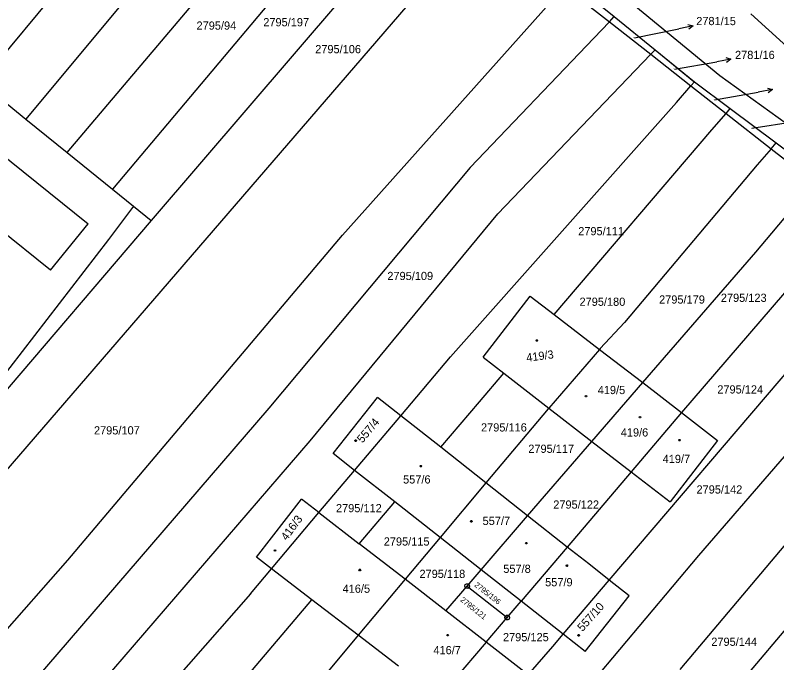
# Model space of a CAD drawing. Extents: x -580630 to -576196, y -1189024 to -1183567.
# Drawn here: x -578977.9 to -578820.1, y -1186068.5 to -1185934.4 of the extents above; entities that cross this region are included whole.
import ezdxf

# ---------------------------------------------------------------- set-up
doc = ezdxf.new("R2010")
doc.units = 0
for name, color, linetype in [('Vrstva 1', 7, 'Continuous'), ('Vrstva 16', 7, 'Continuous'), ('Vrstva 18', 7, 'Continuous'), ('Vrstva 19', 7, 'Continuous'), ('Vrstva 24', 7, 'Continuous'), ('Vrstva 25', 7, 'Continuous'), ('Vrstva 6', 7, 'Continuous'), ('Vrstva 63', 7, 'Continuous')]:
    doc.layers.add(name, color=color, linetype=linetype)

msp = doc.modelspace()

# ---------------------------------------------------------------- linework, layer by layer
at = {"layer": 'Vrstva 1'}
for p, q in [((-578831.91, -1185946.92), (-578894.37, -1185895.45)), ((-578893.73, -1185911.55), (-578949.68, -1185976.92)), ((-578864.27, -1185928.27), (-578854.8, -1185935.71)), ((-578818.03, -1185940.84), (-578825.52, -1185934.1)), ((-578854.8, -1185935.71), (-578846.22, -1185942.44)), ((-578846.22, -1185942.44), (-578837.9, -1185948.98)), ((-579002.21, -1185945.89), (-578962.78, -1185977.56)), ((-578796.44, -1185972.63), (-578831.91, -1185946.92)), ((-578985.03, -1185948.3), (-578975.67, -1185955.88)), ((-578837.9, -1185948.98), (-578830.62, -1185954.7)), ((-578830.62, -1185954.7), (-578821.31, -1185962.02)), ((-578970.53, -1185987.21), (-579009.99, -1185955.55)), ((-578975.67, -1185955.88), (-578967.09, -1185962.83)), ((-578967.09, -1185962.83), (-578957.72, -1185970.42)), ((-578821.31, -1185962.02), (-578812.38, -1185969.02)), ((-578957.72, -1185970.42), (-578953.38, -1185973.93)), ((-578953.38, -1185973.93), (-578958.51, -1185980.85)), ((-578953.38, -1185973.93), (-578949.68, -1185976.92)), ((-578949.68, -1185976.92), (-578991.64, -1186025.94)), ((-578970.53, -1185987.21), (-578962.78, -1185977.56)), ((-578958.51, -1185980.85), (-578992.81, -1186025.26)), ((-578880.97, -1186005.21), (-578871.19, -1185992.59)), ((-578871.19, -1185992.59), (-578866.26, -1185996.38)), ((-578866.26, -1185996.38), (-578856.87, -1186003.6)), ((-578856.87, -1186003.6), (-578847.89, -1186010.5)), ((-578880.97, -1186005.21), (-578876.66, -1186008.55)), ((-578876.66, -1186008.55), (-578867.35, -1186015.77)), ((-578847.89, -1186010.5), (-578839.83, -1186016.69)), ((-578912.02, -1186025.17), (-578902.81, -1186013.56)), ((-578898, -1186017.35), (-578902.81, -1186013.56)), ((-578867.35, -1186015.77), (-578858.44, -1186022.67)), ((-578839.83, -1186016.69), (-578832.39, -1186022.5)), ((-578889.7, -1186023.9), (-578898, -1186017.35)), ((-578858.44, -1186022.67), (-578850.29, -1186028.99)), ((-578832.39, -1186022.5), (-578842.24, -1186035.22)), ((-578880.36, -1186031.27), (-578889.7, -1186023.9)), ((-578907.56, -1186028.68), (-578912.02, -1186025.17)), ((-578899.27, -1186035.2), (-578907.56, -1186028.68)), ((-578850.29, -1186028.99), (-578842.24, -1186035.22)), ((-578871.75, -1186038.07), (-578880.36, -1186031.27)), ((-578927.91, -1186046.68), (-578918.59, -1186034.62)), ((-578914.95, -1186037.44), (-578918.59, -1186034.62)), ((-578889.86, -1186042.6), (-578899.27, -1186035.2)), ((-578914.95, -1186037.44), (-578906.62, -1186043.89)), ((-578863.53, -1186044.56), (-578871.75, -1186038.07)), ((-578881.37, -1186049.28), (-578889.86, -1186042.6)), ((-578897.11, -1186051.25), (-578906.62, -1186043.89)), ((-578859.08, -1186048.07), (-578863.53, -1186044.56)), ((-578924.77, -1186049.09), (-578927.91, -1186046.68)), ((-578854.83, -1186051.43), (-578859.08, -1186048.07)), ((-578916.43, -1186055.48), (-578924.77, -1186049.09)), ((-578884.27, -1186052.66), (-578881.37, -1186049.28)), ((-578873.08, -1186055.8), (-578881.37, -1186049.28)), ((-578888.67, -1186057.79), (-578897.11, -1186051.25)), ((-578850.71, -1186054.68), (-578854.83, -1186051.43)), ((-578888.67, -1186057.79), (-578884.27, -1186052.66)), ((-578884.27, -1186052.66), (-578875.96, -1186059.18)), ((-578906.83, -1186062.84), (-578916.43, -1186055.48)), ((-578875.96, -1186059.18), (-578873.08, -1186055.8)), ((-578864.39, -1186062.63), (-578873.08, -1186055.8)), ((-578859.82, -1186066.22), (-578850.71, -1186054.68)), ((-578880.29, -1186064.28), (-578888.67, -1186057.79)), ((-578880.29, -1186064.28), (-578875.96, -1186059.18)), ((-578898.5, -1186069.23), (-578906.83, -1186062.84)), ((-578859.82, -1186066.22), (-578864.39, -1186062.63)), ((-578871.59, -1186071.02), (-578880.29, -1186064.28))]:
    msp.add_line(p, q, dxfattribs=at)
at = {"layer": 'Vrstva 16'}
for p, q in [((-578849.6, -1185939.08), (-578840.39, -1185937.18)), ((-578837.451, -1185936.576), (-578840.39, -1185937.18)), ((-578841.33, -1185945.54), (-578832.57, -1185943.99)), ((-578829.616, -1185943.469), (-578832.57, -1185943.99)), ((-578833.06, -1185951.92), (-578823.95, -1185950.29)), ((-578820.997, -1185949.763), (-578823.95, -1185950.29)), ((-578825.3, -1185957.78), (-578815.86, -1185956.27))]:
    msp.add_line(p, q, dxfattribs=at)
for points in [[(-578838.532, -1185936.288), (-578837.451, -1185936.576), (-578838.33, -1185937.267)], [(-578830.687, -1185943.15), (-578829.616, -1185943.469), (-578830.514, -1185944.135)], [(-578822.069, -1185949.446), (-578820.997, -1185949.763), (-578821.893, -1185950.431)]]:
    msp.add_lwpolyline(points, dxfattribs=at)
at = {"layer": 'Vrstva 24'}
for p, q in [((-578884.365, -1186052.587), (-578884.175, -1186052.733)), ((-578876.055, -1186059.107), (-578875.865, -1186059.253))]:
    msp.add_line(p, q, dxfattribs=at)
for points in [[(-578883.857, -1186052.372), (-578883.77, -1186052.668), (-578883.869, -1186052.958), (-578884.125, -1186053.126), (-578884.433, -1186053.115), (-578884.678, -1186052.926), (-578884.766, -1186052.63), (-578884.667, -1186052.34), (-578884.41, -1186052.172), (-578884.102, -1186052.183)], [(-578875.547, -1186058.892), (-578875.46, -1186059.188), (-578875.559, -1186059.478), (-578875.815, -1186059.646), (-578876.123, -1186059.635), (-578876.368, -1186059.446), (-578876.456, -1186059.15), (-578876.357, -1186058.86), (-578876.1, -1186058.692), (-578875.792, -1186058.703)]]:
    msp.add_lwpolyline(points, close=True, dxfattribs=at)
at = {"layer": 'Vrstva 25'}
for points in [[(-578869.74, -1186001.63), (-578869.65, -1186001.78), (-578869.74, -1186001.93), (-578869.92, -1186001.93), (-578870.01, -1186001.78), (-578869.92, -1186001.63)], [(-578859.54, -1186013.17), (-578859.45, -1186013.32), (-578859.54, -1186013.47), (-578859.72, -1186013.47), (-578859.81, -1186013.32), (-578859.72, -1186013.17)], [(-578848.37, -1186017.49), (-578848.28, -1186017.64), (-578848.37, -1186017.79), (-578848.55, -1186017.79), (-578848.64, -1186017.64), (-578848.55, -1186017.49)], [(-578907.24, -1186022.37), (-578907.15, -1186022.52), (-578907.24, -1186022.67), (-578907.42, -1186022.67), (-578907.51, -1186022.52), (-578907.42, -1186022.37)], [(-578840.19, -1186022.27), (-578840.1, -1186022.42), (-578840.19, -1186022.57), (-578840.37, -1186022.57), (-578840.46, -1186022.42), (-578840.37, -1186022.27)], [(-578893.76, -1186027.64), (-578893.67, -1186027.79), (-578893.76, -1186027.94), (-578893.94, -1186027.94), (-578894.03, -1186027.79), (-578893.94, -1186027.64)], [(-578883.3, -1186039.08), (-578883.21, -1186039.23), (-578883.3, -1186039.38), (-578883.48, -1186039.38), (-578883.57, -1186039.23), (-578883.48, -1186039.08)], [(-578923.95, -1186045.13), (-578923.86, -1186045.28), (-578923.95, -1186045.43), (-578924.13, -1186045.43), (-578924.22, -1186045.28), (-578924.13, -1186045.13)], [(-578871.9, -1186043.62), (-578871.81, -1186043.77), (-578871.9, -1186043.92), (-578872.08, -1186043.92), (-578872.17, -1186043.77), (-578872.08, -1186043.62)], [(-578863.51, -1186048.28), (-578863.42, -1186048.43), (-578863.51, -1186048.58), (-578863.69, -1186048.58), (-578863.78, -1186048.43), (-578863.69, -1186048.28)], [(-578906.39, -1186049.16), (-578906.3, -1186049.31), (-578906.39, -1186049.46), (-578906.57, -1186049.46), (-578906.66, -1186049.31), (-578906.57, -1186049.16)], [(-578888.19, -1186062.67), (-578888.1, -1186062.82), (-578888.19, -1186062.97), (-578888.37, -1186062.97), (-578888.46, -1186062.82), (-578888.37, -1186062.67)], [(-578861.06, -1186062.72), (-578860.97, -1186062.87), (-578861.06, -1186063.02), (-578861.24, -1186063.02), (-578861.33, -1186062.87), (-578861.24, -1186062.72)]]:
    msp.add_lwpolyline(points, close=True, dxfattribs=at)
at = {"layer": 'Vrstva 6'}
for p, q in [((-578985.03, -1185948.3), (-578930.81, -1185882.98)), ((-578921.17, -1185890.41), (-578975.67, -1185955.88)), ((-578967.09, -1185962.83), (-578911.91, -1185897.54)), ((-578902.51, -1185904.78), (-578957.72, -1185970.42)), ((-578983.24, -1186032.73), (-578884.68, -1185918.52)), ((-578863.21, -1185926.97), (-578853.78, -1185934.64)), ((-578910.11, -1185979.92), (-578867.29, -1185931.97)), ((-578854.8, -1185935.71), (-578853.78, -1185934.64)), ((-578853.78, -1185934.64), (-578845.34, -1185941.52)), ((-578858.05, -1185939.11), (-578854.8, -1185935.71)), ((-578883.66, -1185965.94), (-578858.05, -1185939.11)), ((-578849.44, -1185945.81), (-578846.22, -1185942.44)), ((-578846.22, -1185942.44), (-578845.34, -1185941.52)), ((-578845.34, -1185941.52), (-578837.28, -1185948.07)), ((-578877.88, -1185975.54), (-578849.44, -1185945.81)), ((-578837.9, -1185948.98), (-578837.18, -1185948.15)), ((-578837.28, -1185948.07), (-578837.18, -1185948.15)), ((-578837.18, -1185948.15), (-578829.77, -1185953.7)), ((-578840.88, -1185952.46), (-578837.9, -1185948.98)), ((-578840.88, -1185952.46), (-578887.7, -1186005.14)), ((-578833.55, -1185958.13), (-578830.62, -1185954.7)), ((-578830.62, -1185954.7), (-578829.77, -1185953.7)), ((-578829.77, -1185953.7), (-578820.29, -1185960.81)), ((-578866.26, -1185996.38), (-578833.55, -1185958.13)), ((-578821.31, -1185962.02), (-578820.29, -1185960.81)), ((-578820.29, -1185960.81), (-578811.21, -1185967.62)), ((-578821.31, -1185962.02), (-578824.16, -1185965.4)), ((-578883.66, -1185965.94), (-578925.3, -1186015.81)), ((-578824.16, -1185965.4), (-578851.67, -1185998.03)), ((-578824.47, -1185983.47), (-578815.2, -1185972.39)), ((-578916.79, -1186022.54), (-578877.88, -1185975.54)), ((-578807.17, -1185978.64), (-578839.83, -1186016.69)), ((-578966.94, -1186047.25), (-578910.11, -1185979.92)), ((-578847.89, -1186010.5), (-578824.47, -1185983.47)), ((-578854.83, -1186051.43), (-578798.49, -1185985.39)), ((-578789.66, -1185992.25), (-578836.31, -1186046.32)), ((-578851.67, -1185998.03), (-578856.72, -1186003.42)), ((-578840.14, -1186069.93), (-578782.94, -1186002.05)), ((-578856.87, -1186003.6), (-578867.35, -1186015.77)), ((-578856.72, -1186003.42), (-578856.87, -1186003.6)), ((-578898, -1186017.35), (-578887.7, -1186005.14)), ((-578881.73, -1186014.49), (-578876.66, -1186008.55)), ((-578858.44, -1186022.67), (-578847.89, -1186010.5)), ((-578889.7, -1186023.9), (-578881.73, -1186014.49)), ((-578925.3, -1186015.81), (-578979.63, -1186078.87)), ((-578867.46, -1186015.9), (-578880.36, -1186031.27)), ((-578867.35, -1186015.77), (-578867.46, -1186015.9)), ((-578839.83, -1186016.69), (-578850.29, -1186028.99)), ((-578907.56, -1186028.68), (-578898, -1186017.35)), ((-578982.25, -1186098.57), (-578916.79, -1186022.54)), ((-578868.27, -1186034.02), (-578858.44, -1186022.67)), ((-578914.95, -1186037.44), (-578907.56, -1186028.68)), ((-578850.29, -1186028.99), (-578863.53, -1186044.56)), ((-578880.36, -1186031.27), (-578889.86, -1186042.6)), ((-578871.75, -1186038.07), (-578868.27, -1186034.02)), ((-578906.62, -1186043.89), (-578899.27, -1186035.2)), ((-578924.77, -1186049.09), (-578914.95, -1186037.44)), ((-578881.37, -1186049.28), (-578871.75, -1186038.07)), ((-578799.28, -1186039.11), (-578857.1, -1186107.27)), ((-578889.86, -1186042.6), (-578897.11, -1186051.25)), ((-578863.53, -1186044.56), (-578873.08, -1186055.8)), ((-578836.31, -1186046.32), (-578883.67, -1186102.55)), ((-579005.3, -1186090.77), (-578966.94, -1186047.25)), ((-578929.14, -1186054.27), (-578924.77, -1186049.09)), ((-578897.11, -1186051.25), (-578906.83, -1186062.84)), ((-578864.39, -1186062.63), (-578854.83, -1186051.43)), ((-578929.14, -1186054.27), (-578979.87, -1186112.08)), ((-578951.1, -1186096.42), (-578916.43, -1186055.48)), ((-578906.83, -1186062.84), (-578917.53, -1186075.59)), ((-578866.53, -1186065.14), (-578864.39, -1186062.63)), ((-578880.29, -1186064.28), (-578890.08, -1186075.69)), ((-578871.59, -1186071.02), (-578866.53, -1186065.14))]:
    msp.add_line(p, q, dxfattribs=at)
at = {"layer": 'Vrstva 63'}
for p, q in [((-578863.21, -1185926.97), (-578853.78, -1185934.64)), ((-578853.78, -1185934.64), (-578845.34, -1185941.52)), ((-578845.34, -1185941.52), (-578837.18, -1185948.15)), ((-578837.18, -1185948.15), (-578829.77, -1185953.7)), ((-578829.77, -1185953.7), (-578820.29, -1185960.81)), ((-578820.29, -1185960.81), (-578811.21, -1185967.62))]:
    msp.add_line(p, q, dxfattribs=at)

# ---------------------------------------------------------------- texts
at = {"layer": 'Vrstva 16'}
for s, p in [('2781/15', (-578836.813, -1185936.42)), ('2781/16', (-578828.776, -1185943.44))]:
    msp.add_text(s, height=1.7, dxfattribs=at).set_placement(p)
at = {"layer": 'Vrstva 18'}
for s, height, p in [('2795/94', 1.7, (-578940.312, -1185937.36)), ('2795/197', 1.7, (-578926.483, -1185936.66)), ('2781/15', 0.1, (-578849.848, -1185939.08)), ('2795/106', 1.7, (-578915.73, -1185942.24)), ('2781/16', 0.1, (-578841.576, -1185945.54)), ('2781/17', 0.1, (-578833.303, -1185951.92)), ('2781/18', 0.1, (-578825.547, -1185957.78)), ('2795/111', 1.7, (-578861.257, -1185979.96)), ('2795/109', 1.7, (-578900.79, -1185989.24)), ('2795/180', 1.7, (-578860.987, -1185994.58)), ('2795/179', 1.7, (-578844.503, -1185994.12)), ('2795/123', 1.7, (-578831.714, -1185993.76)), ('2795/124', 1.7, (-578832.447, -1186012.75)), ('2795/107', 1.7, (-578961.55, -1186021.23)), ('2795/116', 1.7, (-578881.385, -1186020.62)), ('2795/117', 1.7, (-578871.595, -1186025.05)), ('2795/142', 1.7, (-578836.757, -1186033.48)), ('2795/112', 1.7, (-578911.429, -1186037.35)), ('2795/122', 1.7, (-578866.421, -1186036.61)), ('2795/115', 1.7, (-578901.532, -1186044.26)), ('2795/118', 1.7, (-578894.135, -1186050.97)), ('2795/125', 1.7, (-578876.844, -1186064.08)), ('2795/144', 1.7, (-578833.693, -1186065.04))]:
    msp.add_text(s, height=height, dxfattribs=at).set_placement(p)
for s, rotation, p in [('2795/196', 321.88769, (-578882.863, -1186052.622)), ('2795/121', 321.48662, (-578885.772, -1186055.709))]:
    msp.add_text(s, height=1.14, rotation=rotation, dxfattribs=at).set_placement(p)
at = {"layer": 'Vrstva 19'}
for s, rotation, p in [('419/3', 7.50575, (-578871.895, -1186006.184)), ('557/4', 49.96192, (-578905.953, -1186023.12)), ('416/3', 53.57155, (-578921.624, -1186043.352)), ('557/10', 48.41493, (-578860.359, -1186062.183))]:
    msp.add_text(s, height=1.7, rotation=rotation, dxfattribs=at).set_placement(p)
for s, p in [('419/5', (-578857.212, -1186012.87)), ('419/6', (-578852.445, -1186021.66)), ('419/7', (-578843.765, -1186027.15)), ('557/6', (-578897.527, -1186031.4)), ('557/7', (-578881.057, -1186040)), ('557/8', (-578876.777, -1186049.92)), ('557/9', (-578868.107, -1186052.7)), ('416/5', (-578910.052, -1186054.04)), ('416/7', (-578891.245, -1186066.77))]:
    msp.add_text(s, height=1.7, dxfattribs=at).set_placement(p)

doc.saveas('drawing.dxf')
